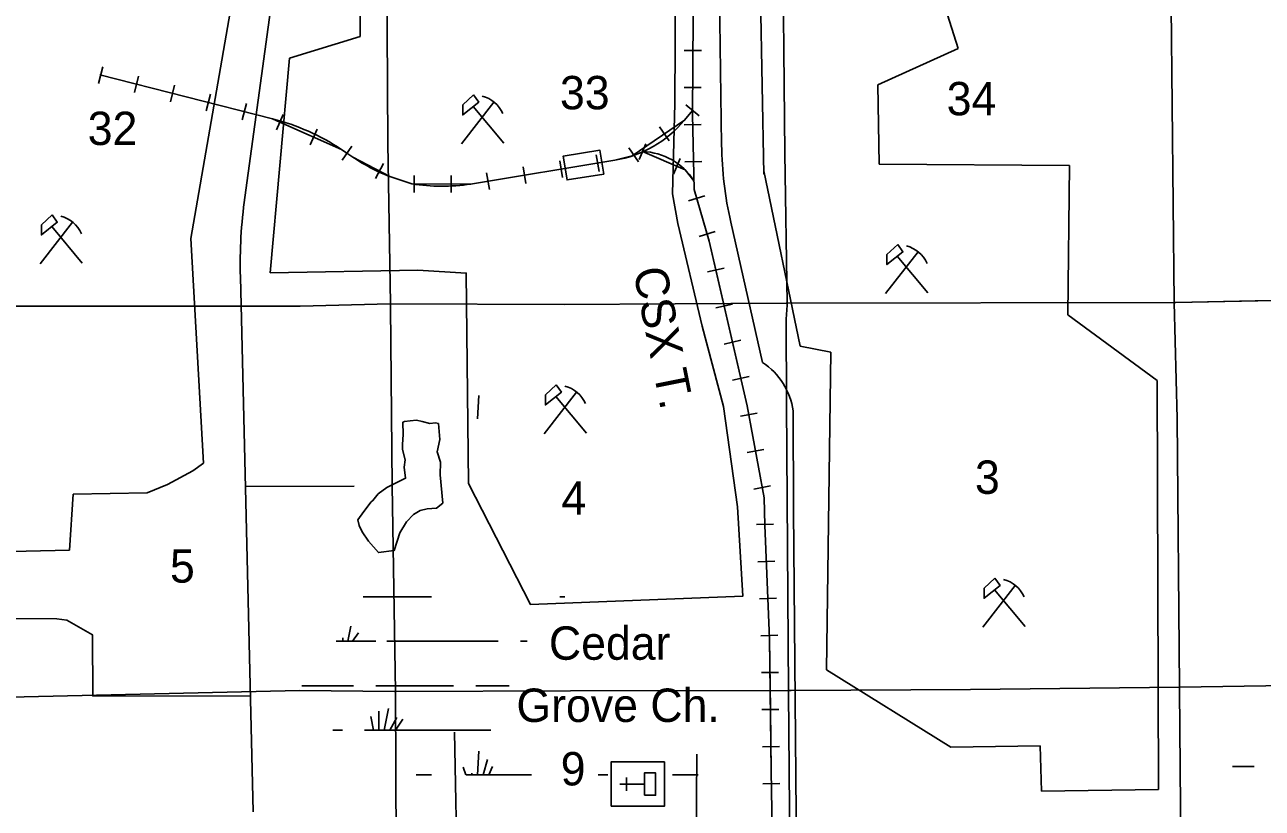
# Model space of a CAD drawing. Extents: x 380424 to 701066, y 1117407 to 1412949.
# Drawn here: x 612165 to 628852, y 1292654 to 1303223 of the extents above; entities that cross this region are included whole.
import ezdxf

# ---------------------------------------------------------------- set-up
doc = ezdxf.new("R2010")
doc.units = 0
for name, color, linetype in [('County Routes Highway Center Lines', 7, 'Continuous'), ('Culture', 7, 'Continuous'), ('Culture Text', 7, 'Continuous'), ('Lakes and Ponds', 7, 'Continuous'), ('Local Roads Paved', 7, 'Continuous'), ('Railroad Stations', 7, 'Continuous'), ('Railroads', 7, 'Continuous'), ('Railroads Text', 7, 'Continuous'), ('Section Lines', 7, 'Continuous'), ('Section Numbers', 7, 'Continuous'), ('Strip Mining Area', 7, 'Continuous'), ('Swamps', 7, 'Continuous'), ('Township  and Range lines', 7, 'Continuous')]:
    doc.layers.add(name, color=color, linetype=linetype)

msp = doc.modelspace()

# ---------------------------------------------------------------- linework, layer by layer
at = {"layer": 'County Routes Highway Center Lines'}
msp.add_line((615072, 1299823), (615243, 1292606), dxfattribs=at)
msp.add_lwpolyline([(617021, 1310315), (615629, 1304508), (615133, 1300894)], dxfattribs=at)
msp.add_arc((621777, 1299981), 6707, 172.1803, 181.3557, dxfattribs=at)
at = {"layer": 'Culture'}
for p, q in [((618054, 1301618), (618491, 1302178)), ((618210, 1302119), (618623, 1301627)), ((612372, 1299998), (612809, 1300558)), ((612528, 1300499), (612941, 1300007)), ((623773, 1299598), (624211, 1300158)), ((623930, 1300099), (624343, 1299607)), ((619169, 1297706), (619606, 1298265)), ((619325, 1298207), (619738, 1297714)), ((625084, 1295098), (625521, 1295658)), ((625240, 1295599), (625653, 1295106)), ((620071, 1293280), (620071, 1293160)), ((620221, 1293280), (620071, 1293280)), ((620551, 1293280), (620311, 1293280)), ((620791, 1293280), (620641, 1293280)), ((620791, 1292680), (620791, 1293280)), ((620071, 1292890), (620071, 1293070)), ((620521, 1292980), (620191, 1292980)), ((620281, 1292890), (620281, 1293070)), ((620071, 1292800), (620071, 1292680)), ((620071, 1292680), (620221, 1292680)), ((620311, 1292680), (620551, 1292680)), ((620641, 1292680), (620791, 1292680))]:
    msp.add_line(p, q, dxfattribs=at)
for points in [[(618216, 1302279), (618286, 1302179), (618071, 1302007), (618071, 1302142)], [(612534, 1300659), (612604, 1300559), (612389, 1300387), (612389, 1300522)], [(623936, 1300259), (624006, 1300159), (623790, 1299987), (623790, 1300123)], [(619331, 1298366), (619401, 1298267), (619186, 1298095), (619186, 1298230)], [(625246, 1295759), (625316, 1295659), (625101, 1295487), (625101, 1295622)], [(620071, 1292680), (620071, 1293280), (620791, 1293280), (620791, 1292680)], [(620521, 1292830), (620521, 1293130), (620671, 1293130), (620671, 1292830)]]:
    msp.add_lwpolyline(points, close=True, dxfattribs=at)
for centre in [(618220, 1301845), (612538, 1300225), (623940, 1299825), (619335, 1297933), (625250, 1295325)]:
    msp.add_arc(centre, 431, 24.5415, 74.8304, dxfattribs=at)
at = {"layer": 'Lakes and Ponds'}
msp.add_lwpolyline([(617262, 1297864), (617267, 1297695), (617259, 1297559), (617259, 1297495), (617293, 1297352), (617282, 1297256), (617300, 1297105), (617048, 1296981), (616929, 1296894), (616860, 1296803), (616838, 1296789), (616737, 1296656), (616658, 1296546), (616674, 1296467), (616716, 1296382), (616800, 1296256), (616934, 1296102), (617144, 1296129), (617221, 1296370), (617314, 1296519), (617405, 1296615), (617497, 1296670), (617591, 1296691), (617717, 1296702), (617804, 1296771), (617767, 1297151), (617772, 1297321), (617726, 1297463), (617764, 1297628), (617744, 1297843), (617703, 1297852), (617625, 1297845), (617525, 1297870), (617447, 1297889), (617360, 1297880), (617285, 1297871)], close=True, dxfattribs=at)
at = {"layer": 'Local Roads Paved'}
for p, q in [((621562, 1301601), (621493, 1306672)), ((622114, 1298667), (621685, 1300561))]:
    msp.add_line(p, q, dxfattribs=at)
for points in [[(622577, 1291552), (622532, 1296672), (622525, 1298013)], [(615139, 1296994), (616605, 1297000)], [(615206, 1294164), (613081, 1294169), (613077, 1294995), (612731, 1295189), (612596, 1295211), (612039, 1295215), (611873, 1295274), (611810, 1295287), (611774, 1295278), (611752, 1295256), (611748, 1295220), (611748, 1293500), (611752, 1291583)], [(617961, 1293681), (618002, 1291585)], [(621215, 1291562), (621227, 1293385)]]:
    msp.add_lwpolyline(points, dxfattribs=at)
for centre, radius, start, end in [((626582, 1301669), 5021, 180.7755, 192.7519), ((621600, 1297887), 934, 7.731, 56.6112)]:
    msp.add_arc(centre, radius, start, end, dxfattribs=at)
at = {"layer": 'Railroad Stations'}
msp.add_lwpolyline([(619973, 1301208), (619479, 1301129), (619427, 1301450), (619921, 1301529)], close=True, dxfattribs=at)
at = {"layer": 'Railroads'}
for p, q in [((621289, 1302874), (621059, 1302875)), ((613159, 1302431), (613216, 1302653)), ((613175, 1302545), (615507, 1301953)), ((613644, 1302307), (613700, 1302530)), ((614128, 1302184), (614185, 1302407)), ((614613, 1302061), (614670, 1302284)), ((621286, 1302374), (621056, 1302375)), ((615098, 1301938), (615154, 1302161)), ((621258, 1301994), (621081, 1302141)), ((615558, 1301804), (615651, 1302014)), ((621060, 1301935), (621169, 1302067)), ((616015, 1301601), (616108, 1301812)), ((620854, 1301655), (620724, 1301845)), ((621287, 1301877), (621057, 1301872)), ((620542, 1301617), (620451, 1301405)), ((616446, 1301394), (616575, 1301585)), ((619910, 1301244), (619872, 1301470)), ((620441, 1301373), (620311, 1301562)), ((616895, 1301147), (617002, 1301351)), ((618177, 1301073), (620120, 1301395)), ((618923, 1301080), (618885, 1301307)), ((619416, 1301162), (619379, 1301389)), ((621001, 1301420), (620911, 1301209)), ((621297, 1301377), (621067, 1301372)), ((617086, 1301177), (617384, 1301076)), ((617414, 1300961), (617415, 1301191)), ((617914, 1300959), (617915, 1301189)), ((618430, 1300998), (618392, 1301225)), ((621336, 1300913), (621115, 1300847)), ((621477, 1300433), (621257, 1300368)), ((621597, 1299941), (621373, 1299889)), ((621710, 1299453), (621486, 1299402)), ((621822, 1298966), (621598, 1298915)), ((621934, 1298479), (621710, 1298427)), ((622042, 1297985), (621816, 1297944)), ((622132, 1297494), (621906, 1297452)), ((622222, 1297002), (621996, 1296960)), ((622260, 1296487), (622030, 1296480)), ((622280, 1295989), (622050, 1295979)), ((622301, 1295489), (622071, 1295480)), ((622321, 1294990), (622092, 1294980)), ((622329, 1294486), (622099, 1294484)), ((622335, 1293986), (622105, 1293984)), ((622341, 1293486), (622111, 1293484)), ((622347, 1292987), (622117, 1292983))]:
    msp.add_line(p, q, dxfattribs=at)
for points in [[(621213, 1305874), (621185, 1304666), (621169, 1302012), (621190, 1300999), (621396, 1300303), (621485, 1299915)], [(622246, 1292098), (622230, 1293158), (622209, 1294937), (622145, 1296472), (622135, 1296841), (621908, 1298081), (621396, 1300303), (621190, 1300999), (621169, 1302012), (621185, 1304666)], [(615605, 1301909), (615507, 1301953), (613175, 1302545)], [(621169, 1302067), (621060, 1301935), (620355, 1301453), (620120, 1301395), (618177, 1301073), (617384, 1301076), (617086, 1301177), (616587, 1301438), (616495, 1301500), (616435, 1301541), (615605, 1301909)], [(616435, 1301541), (616495, 1301500), (616587, 1301438)], [(620496, 1301511), (621068, 1301267), (621188, 1301115)], [(621485, 1299915), (621908, 1298081), (622135, 1296841), (622145, 1296472), (622209, 1294937), (622220, 1293985)], [(622220, 1293985), (622230, 1293158), (622246, 1292098), (622425, 1291538), (622636, 1290979), (623253, 1288942), (623449, 1288536), (623671, 1288268)]]:
    msp.add_lwpolyline(points, dxfattribs=at)
for centre, radius, start, end in [((614762, 1299021), 3025, 56.4084, 75.7414), ((619867, 1302923), 1549, 279.4113, 320.3563), ((620478, 1300677), 834, 31.6508, 88.7052), ((617969, 1303475), 2462, 235.8406, 248.9628), ((617791, 1303694), 2649, 261.176, 278.3973)]:
    msp.add_arc(centre, radius, start, end, dxfattribs=at)
at = {"layer": 'Section Lines'}
for points in [[(627611, 1304802), (627666, 1299476), (622444, 1299466), (622414, 1301491), (622385, 1304733), (622382, 1304762)], [(632949, 1304869), (632949, 1304860), (632961, 1303162), (632972, 1301058), (632971, 1299547), (632971, 1299543), (632966, 1299543), (630041, 1299526), (627688, 1299477), (627666, 1299476), (627611, 1304802)], [(617041, 1304728), (617041, 1304710), (617063, 1301624), (617097, 1299458), (617092, 1299458), (615878, 1299427), (611743, 1299426), (611793, 1304747), (615868, 1304710), (617031, 1304728)], [(622382, 1304762), (622385, 1304733), (622414, 1301491), (622444, 1299466), (622434, 1299466), (619438, 1299451), (617097, 1299458), (617063, 1301624), (617041, 1304710), (617041, 1304728)], [(617097, 1299458), (617097, 1299416), (617117, 1297004), (617164, 1294227), (617149, 1294227), (615870, 1294244), (611762, 1294149), (611743, 1299422), (611743, 1299426), (615878, 1299427), (617092, 1299458)], [(622444, 1299466), (622447, 1299442), (622434, 1299251), (622436, 1298104), (622464, 1294244), (619524, 1294238), (617164, 1294227), (617117, 1297004), (617097, 1299416), (617097, 1299458), (619438, 1299451), (622434, 1299466)], [(627666, 1299476), (627706, 1297911), (627736, 1294287), (627731, 1294287), (624917, 1294257), (622499, 1294244), (622464, 1294244), (622436, 1298104), (622434, 1299251), (622447, 1299442), (622444, 1299466)], [(632971, 1299543), (632970, 1297671), (632997, 1294351), (632995, 1294351), (630356, 1294328), (627736, 1294287), (627706, 1297911), (627666, 1299476), (627688, 1299477), (630041, 1299526), (632966, 1299543)], [(627736, 1294287), (627736, 1294257), (627763, 1291098), (627789, 1289043), (627789, 1289025), (624491, 1288985), (622497, 1288947), (622497, 1288964), (622490, 1289942), (622480, 1292110), (622464, 1294220), (622464, 1294244), (622499, 1294244), (624917, 1294257), (627731, 1294287)], [(632997, 1294351), (632997, 1294341), (633008, 1291791), (633026, 1289167), (633026, 1289088), (633004, 1289087), (631816, 1289081), (631434, 1289075), (627799, 1289025), (627789, 1289025), (627789, 1289043), (627763, 1291098), (627736, 1294257), (627736, 1294287), (630356, 1294328), (632995, 1294351)], [(617164, 1294227), (617164, 1294203), (617171, 1292125), (617191, 1289417), (617208, 1288932), (617176, 1288949), (615867, 1288923), (611829, 1288868), (611762, 1294149), (615870, 1294244), (617149, 1294227)], [(622464, 1294244), (622464, 1294220), (622480, 1292110), (622490, 1289942), (622497, 1288964), (622497, 1288947), (622482, 1288947), (620417, 1288951), (617208, 1288932), (617191, 1289417), (617171, 1292125), (617164, 1294203), (617164, 1294227), (619524, 1294238)]]:
    msp.add_lwpolyline(points, close=True, dxfattribs=at)
at = {"layer": 'Strip Mining Area'}
for p, q in [((622129, 1301206), (622050, 1305746)), ((616689, 1303062), (616684, 1304054)), ((614985, 1303680), (614405, 1300340)), ((624575, 1303456), (624752, 1302903)), ((615734, 1302772), (616689, 1303062)), ((624752, 1302903), (623668, 1302410)), ((615476, 1299875), (615734, 1302772)), ((623668, 1302410), (623687, 1301344)), ((623687, 1301344), (626252, 1301324)), ((626252, 1301324), (626232, 1299311)), ((622622, 1298885), (622129, 1301253)), ((622129, 1301253), (622129, 1301206)), ((614405, 1300340), (614574, 1297311)), ((617465, 1299912), (615476, 1299875)), ((626232, 1299311), (627435, 1298423)), ((623036, 1298806), (622622, 1298885)), ((622978, 1294523), (623036, 1298806)), ((627435, 1298423), (627455, 1292905)), ((614574, 1297311), (614431, 1297205)), ((614431, 1297205), (614088, 1297021)), ((614088, 1297021), (613814, 1296910)), ((612817, 1296889), (612769, 1296134)), ((613814, 1296910), (612817, 1296889)), ((612769, 1296134), (611234, 1296103)), ((624654, 1293477), (622978, 1294523)), ((625857, 1293497), (624654, 1293477)), ((625877, 1292885), (625857, 1293497)), ((627455, 1292905), (625877, 1292885))]:
    msp.add_line(p, q, dxfattribs=at)
for points in [[(620963, 1307825), (620929, 1302161)], [(620929, 1302161), (620901, 1300940), (620970, 1300543), (621299, 1299158), (621586, 1298075), (621778, 1296719), (621847, 1295513), (618983, 1295403), (618147, 1297035), (618119, 1299873), (617465, 1299912)]]:
    msp.add_lwpolyline(points, dxfattribs=at)
at = {"layer": 'Swamps'}
for p, q in [((618270, 1297906), (618287, 1298222)), ((616583, 1294906), (616667, 1295019)), ((617048, 1294906), (618548, 1294906)), ((618848, 1294906), (618940, 1294906)), ((616148, 1294306), (616598, 1294306)), ((616898, 1294306), (617948, 1294306)), ((618248, 1294306), (618698, 1294306)), ((616939, 1293965), (616939, 1293706)), ((617072, 1294001), (617013, 1293706)), ((616830, 1293892), (616867, 1293706)), ((617181, 1293880), (617087, 1293706)), ((617265, 1293856), (617166, 1293707)), ((616748, 1293706), (618448, 1293706)), ((618270, 1293106), (618287, 1293422)), ((618346, 1293106), (618404, 1293310)), ((618113, 1293106), (618075, 1293207)), ((618115, 1293106), (618998, 1293106)), ((618199, 1293106), (618195, 1293128)), ((618423, 1293106), (618472, 1293215)), ((619895, 1293106), (620026, 1293106)), ((620898, 1293106), (621244, 1293106))]:
    msp.add_line(p, q, dxfattribs=at)
for points in [[(616726, 1295506), (617648, 1295506)], [(619381, 1295506), (619448, 1295506)], [(616521, 1294906), (616564, 1295112)], [(616454, 1294906), (616455, 1294951)], [(616365, 1294906), (616898, 1294906)], [(616376, 1294906), (616375, 1294911)], [(615902, 1294306), (616148, 1294306)], [(616321, 1293706), (616448, 1293706)], [(617442, 1293106), (617648, 1293106)], [(628453, 1293219), (628742, 1293219)]]:
    msp.add_lwpolyline(points, dxfattribs=at)
at = {"layer": 'Township  and Range lines'}
for p, q in [((615878, 1299427), (617092, 1299458)), ((617092, 1299458), (617097, 1299458)), ((617097, 1299458), (619438, 1299451)), ((619438, 1299451), (622434, 1299466)), ((622434, 1299466), (622444, 1299466)), ((622444, 1299466), (627666, 1299476)), ((627666, 1299476), (627688, 1299477)), ((627688, 1299477), (630041, 1299526)), ((611743, 1299426), (615878, 1299427))]:
    msp.add_line(p, q, dxfattribs=at)

# ---------------------------------------------------------------- texts
at = {"layer": 'Culture Text'}
for s, p in [('Cedar', (619233, 1294657)), ('Grove Ch.', (618795, 1293818))]:
    msp.add_text(s, height=450, rotation=0.0004, dxfattribs=at).set_placement(p)
at = {"layer": 'Railroads Text'}
msp.add_text('CSX T.', height=450, rotation=281.2587, dxfattribs=at).set_placement((620367, 1299912))
at = {"layer": 'Section Numbers'}
for s, p in [('33', (619382, 1302082)), ('34', (624597, 1302001)), ('32', (613014, 1301600)), ('3', (624978, 1296895)), ('4', (619402, 1296613)), ('5', (614123, 1295697)), ('9', (619392, 1292962))]:
    msp.add_text(s, height=450, dxfattribs=at).set_placement(p)

doc.saveas('drawing.dxf')
